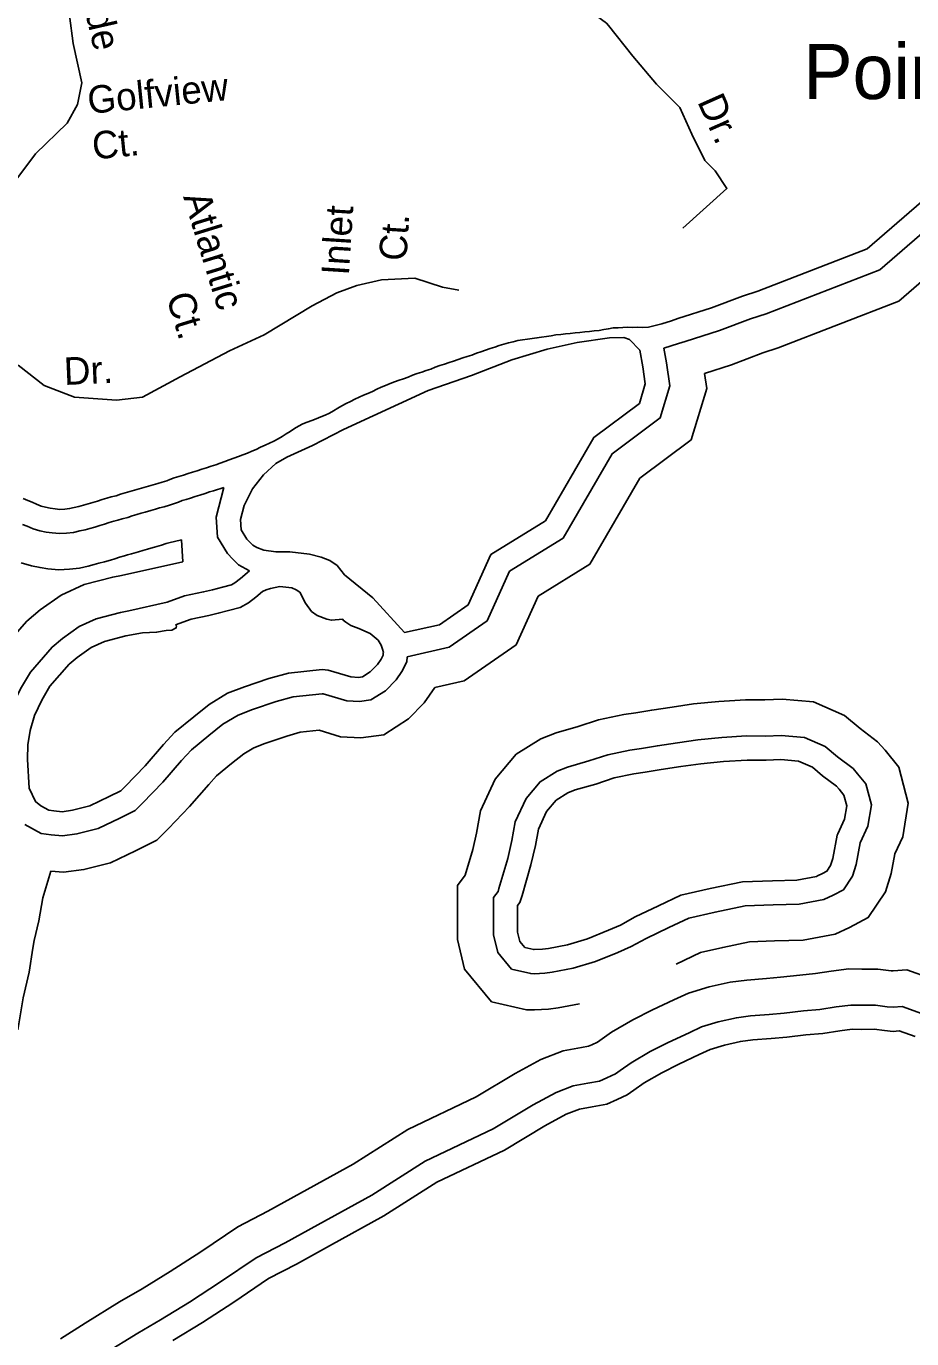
# Model space of a CAD drawing. Extents: x 2104537 to 2336408, y 34176 to 229611.
# Drawn here: x 2234363 to 2236775, y 63590 to 67166 of the extents above; entities that cross this region are included whole.
import ezdxf

# ---------------------------------------------------------------- set-up
doc = ezdxf.new("R2010")
doc.units = 0
for name, color, linetype in [('Exist Hydrographic Buffer Line', 7, 'Continuous'), ('Exist Hydrographic Island Shore', 7, 'Continuous'), ('Exist Hydrographic Point Label', 7, 'Continuous'), ('Exist Hydrographic River Shore', 7, 'Continuous'), ('Exist Road Non-System Type 51', 7, 'Continuous'), ('Exist Road Non-System Type 51 Label', 7, 'Continuous')]:
    doc.layers.add(name, color=color, linetype=linetype)

msp = doc.modelspace()

# ---------------------------------------------------------------- linework, layer by layer
at = {"layer": 'Exist Hydrographic Buffer Line'}
for points in [[(2236411.8, 66289.7), (2236740.2, 66416.4), (2236992.6, 66635.1), (2237338.9, 67138.5), (2237336.9, 67376.7)], [(2236378.6, 66382.4), (2236688.7, 66502), (2236918.6, 66701.2), (2237240.2, 67168.8), (2237238.8, 67338.8)], [(2236378.6, 66382.4), (2236336.4, 66368.3), (2236251.8, 66336.4), (2236158.2, 66306.4), (2236140.2, 66300.8), (2236100, 66288.1)], [(2235619.1, 65545.8), (2235679.9, 65680.7), (2235825.9, 65771.1), (2235959.5, 66000.8), (2236089.9, 66098.5), (2236116.3, 66186), (2236107.6, 66248.2), (2236100, 66288.1)], [(2236411.8, 66289.7), (2236369.4, 66275.6), (2236284.2, 66243.4), (2236210.9, 66219.9)], [(2235697.6, 65480.5), (2235757.3, 65612.8), (2235898.6, 65700.3), (2236034.5, 65934), (2236174.8, 66039.1), (2236216.8, 66178.3), (2236210.9, 66219.9)], [(2234353.1, 65808.5), (2234365.1, 65803.2), (2234381.7, 65796.3), (2234400.3, 65791), (2234417.3, 65787.6), (2234433.8, 65785.3), (2234453.4, 65783.4), (2234473.1, 65784.5), (2234492, 65786.5), (2234509.1, 65790.5), (2234523.1, 65794), (2234536, 65797.6), (2234549.5, 65800.9), (2234563.5, 65805.4), (2234575.8, 65809.1), (2234588.7, 65813.1), (2234601.5, 65816.8), (2234612.3, 65820.3), (2234624.4, 65823.2), (2234639.4, 65827.6), (2234651.7, 65831.5), (2234664.6, 65835.2), (2234675.9, 65838.8), (2234687.4, 65841.6), (2234702.5, 65846), (2234715.3, 65850.1), (2234725.6, 65853.1), (2234738.9, 65856.3), (2234753.2, 65860.9), (2234767, 65865.1), (2234777.4, 65869.1), (2234788.1, 65873.1), (2234798.4, 65876.5), (2234810.4, 65880.1), (2234823.2, 65884.1), (2234835.7, 65887.9), (2234850.2, 65892.5), (2234862, 65896.9), (2234872.8, 65900.1), (2234901.6, 65909.1)], [(2234901.6, 65909.1), (2234880.7, 65828), (2234884.2, 65773.5), (2234911.3, 65729), (2234925.4, 65713.2), (2234941.1, 65698.2), (2234971.3, 65681.5)], [(2234786, 65766.5), (2234789.7, 65706.8)], [(2234234.7, 65352.9), (2234260.3, 65406.6), (2234294.1, 65463.8), (2234364.2, 65544.4), (2234401.1, 65575.5), (2234457.8, 65615.8), (2234520.8, 65644.4), (2234598.5, 65664.9), (2234622.7, 65669.2), (2234789.7, 65706.8)], [(2234747.1, 65596.3), (2234794, 65613.6), (2234846.1, 65624.4), (2234870.1, 65629.9), (2234897.4, 65637.4), (2234921.8, 65643.7), (2234931.5, 65649), (2234946.7, 65661.2), (2234971.3, 65681.5)], [(2234297, 65186.8), (2234309.8, 65260.9), (2234323.8, 65311.1), (2234347.3, 65360.4), (2234374.2, 65406), (2234433.5, 65474), (2234461.4, 65497.7), (2234507.1, 65530.1), (2234553.9, 65551.3), (2234619.8, 65568.7), (2234642.2, 65572.7), (2234747.1, 65596.3)], [(2235400.6, 65447.6), (2235515.5, 65474), (2235619.1, 65545.8)], [(2235475.9, 65363.9), (2235556, 65382.3), (2235697.6, 65480.5)], [(2235400.6, 65447.6), (2235399.6, 65434.1), (2235386.6, 65407.9), (2235370.6, 65384.9), (2235341.8, 65355.3), (2235302.2, 65330), (2235270.9, 65325.8), (2235236.4, 65327.6), (2235172.2, 65346.8), (2235169.1, 65347.2), (2235090.1, 65338.9), (2235043.5, 65325.5), (2234979.5, 65303.7), (2234940.2, 65289), (2234899, 65264.2), (2234860.6, 65233.4), (2234812.9, 65194.6), (2234786.4, 65164.9), (2234735.3, 65106.5), (2234679.7, 65048.8), (2234660, 65028.6), (2234617.6, 65007.8), (2234559.1, 64979.6), (2234501.2, 64964.9), (2234462.1, 64959.6), (2234431, 64962.5), (2234404.1, 64966.3), (2234359.3, 64990.4)], [(2235475.9, 65363.9), (2235446.8, 65322), (2235404.4, 65278.5), (2235336.8, 65235.2), (2235274.9, 65227.1), (2235219.5, 65229.9), (2235161.1, 65247.4), (2235109, 65241.9), (2235072.9, 65231.6), (2235012.7, 65211), (2234983.2, 65200), (2234955.4, 65183.3), (2234922.5, 65156.9), (2234881.2, 65123.2), (2234860.2, 65099.7), (2234807.8, 65039.9), (2234750.3, 64980.2), (2234718.4, 64947.7), (2234660.7, 64919.3), (2234593, 64886.7), (2234520, 64868.1), (2234464.1, 64860.6), (2234430.1, 64863.8)], [(2235747.9, 64485.8), (2235725.7, 64486.2), (2235630.9, 64507.6), (2235557, 64597), (2235537.9, 64677.9), (2235537.5, 64721.3), (2235537.8, 64754.1), (2235537.7, 64824.5), (2235559.1, 64853), (2235579.3, 64922.8), (2235589.6, 64967), (2235600.7, 65027.7), (2235640.8, 65114.4), (2235697.5, 65182.3), (2235764.7, 65224.5), (2235806.6, 65240.7), (2235866.7, 65257.9), (2235922.4, 65276.2), (2235990.6, 65290.2), (2236023.8, 65295), (2236066.9, 65302.3), (2236122.8, 65310.7), (2236180.9, 65319.1), (2236249.7, 65326.1), (2236322.7, 65330.3), (2236375.4, 65330), (2236422.1, 65332.2), (2236507.9, 65324.7), (2236591.8, 65288), (2236634.9, 65252), (2236682.5, 65216), (2236702.9, 65193)], [(2235746.5, 64584.3), (2235737.6, 64584.4), (2235685.3, 64596.2), (2235647.5, 64642), (2235636.2, 64689.8), (2235635.9, 64721.3), (2235636.2, 64753.7), (2235636.2, 64791.7), (2235648.5, 64808.1), (2235650.9, 64816.2), (2235674.6, 64897.9), (2235686, 64946.9), (2235695.3, 64997.7), (2235724.7, 65061.3), (2235763.1, 65107.2), (2235809, 65136.1), (2235837.9, 65147.3), (2235895.6, 65163.8), (2235947.8, 65181), (2236007.5, 65193.2), (2236038.9, 65197.7), (2236082.4, 65205.1), (2236137.2, 65213.3), (2236193, 65221.4), (2236257.6, 65228), (2236325.2, 65231.9), (2236377.4, 65231.6), (2236420.1, 65233.5), (2236483.3, 65228), (2236539.5, 65203.5), (2236573.6, 65175), (2236615.4, 65143.4), (2236627.9, 65129.2)], [(2236702.9, 65193), (2236740.6, 65146.9), (2236765.9, 65048.7), (2236750.8, 64957.2), (2236729.6, 64910.5), (2236719.6, 64857.7), (2236703.8, 64807.3), (2236657.1, 64737.3), (2236605.5, 64710.6), (2236567.2, 64691.9)], [(2236627.9, 65129.2), (2236650.7, 65101.3), (2236665.4, 65044.3), (2236655.8, 64986.1), (2236635.1, 64940.5), (2236624, 64881.7), (2236614.1, 64850.2), (2236589.3, 64813), (2236561.3, 64798.6), (2236536.2, 64786.3)], [(2234430.1, 64863.8), (2234407.9, 64791.3), (2234396.9, 64728.5), (2234384.9, 64674.3), (2234381.3, 64654.2), (2234370.6, 64588.8), (2234354.5, 64518.5), (2234340.1, 64431.2)], [(2236536.2, 64786.3), (2236468.9, 64774.1), (2236398.3, 64772), (2236321.9, 64768.8), (2236239.8, 64752.1), (2236167.7, 64735.7), (2236113.8, 64709.8), (2236051.6, 64680.6), (2236010.8, 64658.1), (2235975.1, 64642.3), (2235913.6, 64617.3), (2235853, 64599), (2235796.2, 64588.7), (2235776.1, 64585.7), (2235746.5, 64584.3)], [(2236567.2, 64691.9), (2236479.2, 64676), (2236401.8, 64673.6), (2236333.8, 64670.8), (2236260.6, 64655.8), (2236200.3, 64642.2), (2236133.5, 64610)], [(2234456, 63589.6), (2234523.4, 63632.4), (2234616.9, 63690.1), (2234678.9, 63725.6), (2234755.1, 63772.6), (2234838.3, 63826.5), (2234939.1, 63894.6), (2235021.4, 63937.5), (2235110, 63986.7), (2235254, 64065.8), (2235402.6, 64160.2), (2235588.5, 64248.4), (2235694.7, 64312.1), (2235764.8, 64350.4), (2235826.1, 64374.3), (2235875.5, 64382.8), (2235895.1, 64386.5), (2235903.7, 64390.3), (2235919.3, 64397.8), (2235925.8, 64402.1), (2235957.7, 64424.7), (2236015.8, 64458.4), (2236068.7, 64485.7), (2236127.3, 64512.7), (2236167.5, 64531.6), (2236223.3, 64548.7), (2236280.9, 64561.4), (2236326, 64567.1), (2236379.5, 64571.4), (2236418.3, 64574.5), (2236470.1, 64580.7), (2236512.9, 64584.5), (2236555.9, 64591.3), (2236604.2, 64597.4), (2236639.6, 64596.7), (2236683.4, 64597.1), (2236719, 64592.2), (2236725.2, 64591.7), (2236762.2, 64594.8), (2236828, 64571.5)], [(2234575.6, 63549), (2234667.2, 63605.4), (2234729.2, 63641), (2234807.7, 63689.4), (2234892.6, 63744.4), (2234989.6, 63809.9), (2235068, 63850.8), (2235157.6, 63900.5), (2235304.1, 63981.1), (2235450.2, 64073.8), (2235635, 64161.5), (2235743.6, 64226.7), (2235806.5, 64261), (2235852.6, 64279), (2235892.9, 64286), (2235924.7, 64291.9), (2235945, 64301), (2235967.9, 64311.9), (2235981.5, 64320.9), (2236011, 64341.8), (2236063.1, 64372.1), (2236111.9, 64397.2), (2236168.9, 64423.5), (2236203, 64439.6), (2236248.3, 64453.5), (2236297.6, 64464.3), (2236336, 64469.2), (2236387.4, 64473.2), (2236428.1, 64476.6), (2236480.2, 64482.8), (2236525, 64486.7), (2236569.8, 64493.8), (2236609.4, 64498.8), (2236639.2, 64498.3), (2236677.1, 64498.6), (2236708.1, 64494.4), (2236725.1, 64492.9), (2236749.4, 64495), (2236802.1, 64476.3)], [(2235870.5, 64502.2), (2235812.2, 64491.5), (2235785.7, 64487.6), (2235747.9, 64485.8)]]:
    msp.add_lwpolyline(points, dxfattribs=at)
at = {"layer": 'Exist Hydrographic Island Shore'}
for points in [[(2236006.4, 66312.4), (2235991.2, 66317.3), (2235952.1, 66316.8), (2235864.2, 66303.7), (2235781.8, 66285.6), (2235685.8, 66256.3), (2235575.8, 66214.1), (2235457.8, 66172.7), (2235227.5, 66067.3), (2235143.3, 66023), (2235073.2, 65991.5), (2235043.3, 65974), (2235009.3, 65943.5), (2234979, 65905.7), (2234956.8, 65860.2), (2234946.9, 65821.7), (2234948.6, 65793.8), (2234964.2, 65768.2), (2234972.6, 65758.9), (2234980.3, 65751.5), (2234991.3, 65745.4), (2235010.5, 65737.8), (2235042.6, 65733.9), (2235080.7, 65733.8), (2235134.7, 65727.2), (2235166.3, 65719.1), (2235190.4, 65709.7), (2235210.5, 65696.2), (2235230.4, 65671.2), (2235307.6, 65608), (2235393.9, 65513.4)], [(2235566.7, 65589.4), (2235628.3, 65725.9), (2235777.4, 65818.2), (2235909.4, 66045.3), (2236033.3, 66138.1), (2236049.3, 66191.2), (2236042.9, 66237.5), (2236034.2, 66282.8), (2236006.4, 66312.4)], [(2234769.8, 65534.8), (2234812.1, 65550.4), (2234860.2, 65560.3), (2234886.2, 65566.3), (2234914.2, 65574), (2234946.2, 65582.2), (2234968.1, 65594.3), (2234988.1, 65610.3), (2235006.4, 65625.4), (2235017, 65630.1), (2235028.2, 65634.1), (2235054.2, 65639.2), (2235086.3, 65635.3), (2235098, 65630.2), (2235108.1, 65623.4), (2235124.2, 65593.6), (2235139.9, 65571.3), (2235155.4, 65560.2), (2235182.1, 65549.8), (2235194.2, 65547.3), (2235225.4, 65550)], [(2235393.9, 65513.4), (2235488.5, 65535.1), (2235566.7, 65589.4)], [(2235225.4, 65550), (2235226.7, 65547.3), (2235234.1, 65541.6), (2235247.4, 65533.1), (2235269.5, 65524.5), (2235300.1, 65510.8), (2235321.7, 65493), (2235330, 65479.1), (2235333.7, 65468.2), (2235335.9, 65459.3), (2235335.5, 65457.6), (2235335.1, 65451.7), (2235329.9, 65441.3), (2235319.8, 65426.8), (2235300.1, 65406.5), (2235279.1, 65393.1), (2235268.3, 65391.7), (2235247.6, 65392.7), (2235185.7, 65411.3), (2235169.6, 65413.2), (2235077.6, 65403.5), (2235023.8, 65388.2), (2234957.4, 65365.5), (2234911.5, 65348.3), (2234861.4, 65318.1), (2234819.4, 65284.5), (2234767.4, 65242.2), (2234737.3, 65208.3), (2234686.9, 65150.9), (2234632.7, 65094.5), (2234621, 65082.6), (2234588.9, 65066.8), (2234536.6, 65041.6), (2234488.7, 65029.4), (2234460.8, 65025.7), (2234438.5, 65027.7), (2234424.8, 65029.6), (2234402.7, 65041.5), (2234388.5, 65053.3), (2234370.8, 65089.7), (2234366.8, 65167.9), (2234366.8, 65168.5), (2234367.2, 65207.9), (2234373.8, 65246.5), (2234385.5, 65287.9), (2234405.3, 65329.5), (2234427.7, 65367.5), (2234479.7, 65427.2), (2234501.7, 65445.8), (2234539.9, 65472.9), (2234576, 65489.3), (2234634, 65504.6), (2234680.1, 65512.9), (2234717.9, 65514.4), (2234743.9, 65518.9), (2234760, 65520.2), (2234771.9, 65526.5), (2234772, 65532.4), (2234769.8, 65534.8)], [(2235747.1, 64649.9), (2235745.5, 64649.9), (2235721.6, 64655.3), (2235707.8, 64672), (2235701.8, 64697.7), (2235701.6, 64721.3), (2235701.8, 64753.4), (2235701.8, 64769.9), (2235707.9, 64777.9), (2235713.8, 64797.5), (2235738.1, 64881.3), (2235750.3, 64933.6), (2235758.3, 64977.7), (2235780.6, 65025.9), (2235806.8, 65057.2), (2235838.6, 65077.2), (2235858.8, 65085.1), (2235914.9, 65101), (2235964.7, 65117.5), (2236018.7, 65128.6), (2236049, 65132.9), (2236092.8, 65140.3), (2236146.7, 65148.4), (2236201, 65156.2), (2236262.8, 65162.6), (2236326.9, 65166.3), (2236378.7, 65165.9), (2236418.7, 65167.8), (2236466.9, 65163.6), (2236504.6, 65147.1), (2236532.7, 65123.6), (2236570.6, 65095), (2236577.9, 65086.6)], [(2236577.9, 65086.6), (2236590.8, 65071), (2236598.4, 65041.3), (2236592.4, 65005.3), (2236574.3, 64965.3), (2236572.2, 64961.4), (2236560.2, 64897.7), (2236554.3, 64878.8), (2236544.1, 64863.6), (2236531.9, 64857.2), (2236518.9, 64850.9)], [(2236518.9, 64850.9), (2236516, 64849.3), (2236462, 64839.5), (2236396, 64837.5), (2236313.9, 64834.2), (2236226, 64816.2), (2236145.9, 64798.1), (2236085.6, 64769), (2236021.8, 64739.1), (2235981.6, 64716.9), (2235949.5, 64702.8), (2235891.7, 64679.3), (2235837.6, 64662.9), (2235785.5, 64653.4), (2235769.8, 64651.1), (2235745.5, 64649.9)], [(2234762.8, 63584.6), (2234842.8, 63633.9), (2234928.8, 63689.7), (2235023.2, 63753.5), (2235099.1, 63793), (2235189.3, 63843.1), (2235337.5, 63924.6), (2235482, 64016.3), (2235666.1, 64103.6), (2235776.2, 64169.7), (2235834.3, 64201.4), (2235870.3, 64215.5), (2235904.5, 64221.4), (2235944.4, 64228.8), (2235972.5, 64241.4), (2236000.3, 64254.6), (2236018.6, 64266.8), (2236046.5, 64286.6), (2236094.6, 64314.5), (2236140.7, 64338.2), (2236196.6, 64364), (2236226.7, 64378.2), (2236265, 64390), (2236308.8, 64399.6), (2236342.7, 64403.9), (2236392.6, 64407.8), (2236434.7, 64411.3), (2236487, 64417.5), (2236533, 64421.5), (2236579.1, 64428.9), (2236612.9, 64433.1), (2236638.8, 64432.6), (2236673, 64433), (2236700.8, 64429.1), (2236725, 64427), (2236740.8, 64428.4), (2236784.8, 64412.8)]]:
    msp.add_lwpolyline(points, dxfattribs=at)
at = {"layer": 'Exist Hydrographic River Shore'}
for points in [[(2236356.4, 66444.1), (2236654.4, 66559.1), (2236869.3, 66745.3), (2237174.4, 67188.9), (2237173.4, 67313.6)], [(2236356.4, 66444.1), (2236314.4, 66430.2), (2236230.2, 66398.3), (2236138.4, 66368.9), (2236120.6, 66363.4), (2236094.2, 66355), (2236058.6, 66345.9)], [(2235427.9, 66219.2), (2235440.5, 66223.3), (2235452.7, 66227.9), (2235465.2, 66231.6), (2235477.4, 66236.3), (2235490, 66241), (2235502.2, 66245), (2235514.8, 66249.7), (2235527, 66253.4), (2235539.9, 66257.4), (2235552.1, 66262.1), (2235564.6, 66265.8), (2235577.2, 66269.8), (2235589.4, 66274.5), (2235601.9, 66278.2), (2235614.2, 66282.9), (2235626.7, 66287.6), (2235639.3, 66291.6), (2235651.5, 66295.3), (2235664, 66299.3), (2235676.9, 66303), (2235689.4, 66306.1), (2235701.9, 66309.1), (2235715.1, 66311.5), (2235728.2, 66312.9), (2235741.1, 66314.9), (2235754.2, 66316.3), (2235767.1, 66318.7), (2235780.2, 66320.7), (2235793, 66322.1), (2235806.2, 66324.5), (2235819, 66325.9), (2235832.2, 66327.3), (2235845, 66328.7), (2235858.2, 66330), (2235871.3, 66331.4), (2235884.5, 66332.8), (2235897.3, 66334.2), (2235910.4, 66335.6), (2235923.6, 66337), (2235936.4, 66339), (2235949.2, 66341.4), (2235962.4, 66343.5), (2235975.5, 66344.2), (2235988.7, 66344.6), (2236001.8, 66345.3), (2236014.9, 66345.1), (2236028.1, 66345.5), (2236041.2, 66345.2), (2236058.6, 66345.9)], [(2234354.8, 65879), (2234367.2, 65873.9), (2234379.3, 65868.7), (2234391, 65863.6), (2234403.3, 65858.4), (2234415.7, 65854.9), (2234428.5, 65852.3), (2234441.6, 65850.4), (2234454.7, 65849.2), (2234467.8, 65849.9), (2234480.9, 65851.3), (2234493.8, 65854.4), (2234506.3, 65857.4), (2234519.2, 65861.1), (2234531.7, 65864.1), (2234544.3, 65868.2), (2234556.8, 65871.8), (2234569.7, 65875.9), (2234582.2, 65879.6), (2234594.7, 65883.6), (2234607.6, 65886.6), (2234620.1, 65890.3), (2234632.7, 65894.3), (2234645.5, 65898), (2234658.1, 65902), (2234670.6, 65905.1), (2234683.5, 65908.8), (2234696, 65912.8), (2234708.6, 65916.5), (2234721.1, 65919.5), (2234733.6, 65923.6), (2234745.8, 65927.3), (2234754.1, 65930.4), (2234766.3, 65935.1), (2234778.9, 65939.1), (2234791.1, 65942.8), (2234803.9, 65946.8), (2234816.2, 65950.5), (2234828.7, 65954.5), (2234841.3, 65959.2), (2234853.8, 65962.9), (2234866.7, 65966.9), (2234879.2, 65970.6), (2234891.4, 65975.3), (2234904, 65980), (2234916.2, 65984), (2234928.8, 65988.7), (2234941, 65993.4), (2234953.2, 65998.1), (2234965.4, 66002.8), (2234977.4, 66008.1), (2234989.6, 66012.8), (2235001.5, 66018.5), (2235013.7, 66023.8), (2235025.3, 66029.5), (2235037.3, 66034.8), (2235048.9, 66041.2), (2235060.1, 66047.5), (2235071.1, 66054.9), (2235082.1, 66061.9), (2235093.4, 66069.2), (2235104.6, 66076.2), (2235116.2, 66081.9), (2235128.5, 66086.6), (2235140.7, 66091.2), (2235152.9, 66095.9), (2235165.2, 66101.3), (2235177.1, 66106), (2235189, 66111.6), (2235200.3, 66118), (2235211.9, 66125), (2235223.1, 66131.3), (2235234.4, 66137.7), (2235246.3, 66143.3), (2235258.3, 66149.7), (2235270.2, 66155), (2235282.1, 66160.7), (2235294, 66165.4), (2235305.9, 66170.7), (2235317.8, 66176.4), (2235330.1, 66181.8), (2235342, 66186.4), (2235354.2, 66192.1), (2235366.5, 66196.8), (2235378.7, 66201.5), (2235391.2, 66205.2), (2235403.4, 66209.9), (2235415.7, 66214.6), (2235427.9, 66219.2)], [(2234349.2, 65703.2), (2234377.2, 65695.3), (2234400.7, 65690.6), (2234422.1, 65687.5), (2234451.5, 65684.7), (2234481, 65686.4), (2234508.5, 65689.3), (2234532, 65694.8), (2234548.3, 65698.8), (2234561.2, 65702.5), (2234576.2, 65706.1), (2234592.5, 65711.3), (2234604.4, 65714.9), (2234617.3, 65718.9), (2234630.4, 65722.8), (2234638.7, 65725.4), (2234649.7, 65728), (2234668.4, 65733.5), (2234680.3, 65737.3), (2234693.2, 65741), (2234702.5, 65744), (2234712.6, 65746.5), (2234731.1, 65751.8), (2234744.3, 65756), (2234751.1, 65758), (2234786, 65766.5)]]:
    msp.add_lwpolyline(points, dxfattribs=at)
at = {"layer": 'Exist Road Non-System Type 51'}
for points in [[(2236151.9, 66615.8), (2236271.9, 66723.9), (2236239.9, 66771.9), (2236211.9, 66799.9), (2236175.9, 66871.9), (2236143.9, 66944), (2236079.9, 67008), (2236015.8, 67084.1), (2235949.2, 67167.4), (2235943.8, 67174.2), (2235895.5, 67209.1), (2235796.8, 67276.2), (2235741.6, 67319.6), (2235682.2, 67365)], [(2234470.9, 67272.2), (2234490.6, 67118.3), (2234514.3, 67011.7), (2234502.5, 66952.5), (2234474.8, 66901.2), (2234388, 66818.3), (2234328.8, 66739.3)], [(2234340.7, 66241.9), (2234411.7, 66186.6), (2234494.6, 66155), (2234609, 66147.1), (2234680, 66155), (2234782.6, 66210.3), (2234916.8, 66281.4), (2235011.5, 66324.8), (2235141.7, 66403.7), (2235208.8, 66439.3), (2235264.1, 66459), (2235331.2, 66474.8), (2235421.9, 66478.8), (2235496.9, 66455.1), (2235541.1, 66446.2)]]:
    msp.add_lwpolyline(points, dxfattribs=at)

# ---------------------------------------------------------------- texts
at = {"layer": 'Exist Hydrographic Point Label'}
msp.add_text('Point', height=150, dxfattribs=at).set_placement((2236480.4, 66967.2))
at = {"layer": 'Exist Road Non-System Type 51 Label'}
for s, rotation, p in [('Channelside', 282.8319, (2234424.8, 67637.7)), ('Golfview ', 5.7125, (2234533.6, 66926.5)), ('Dr.', 293.9539, (2236190.4, 66960.5)), ('Ct.', 5.7125, (2234546.2, 66802.2)), ('Atlantic', 287.0975, (2234790, 66701.2)), ('Inlet', 86.3098, (2235241.9, 66485.3)), ('Ct.', 86.3098, (2235398.6, 66524.5)), ('Ct.', 287.0975, (2234743.6, 66428.7)), ('Dr.', 2.4905, (2234467.1, 66188.1))]:
    msp.add_text(s, height=75, rotation=rotation, dxfattribs=at).set_placement(p)

doc.saveas('drawing.dxf')
